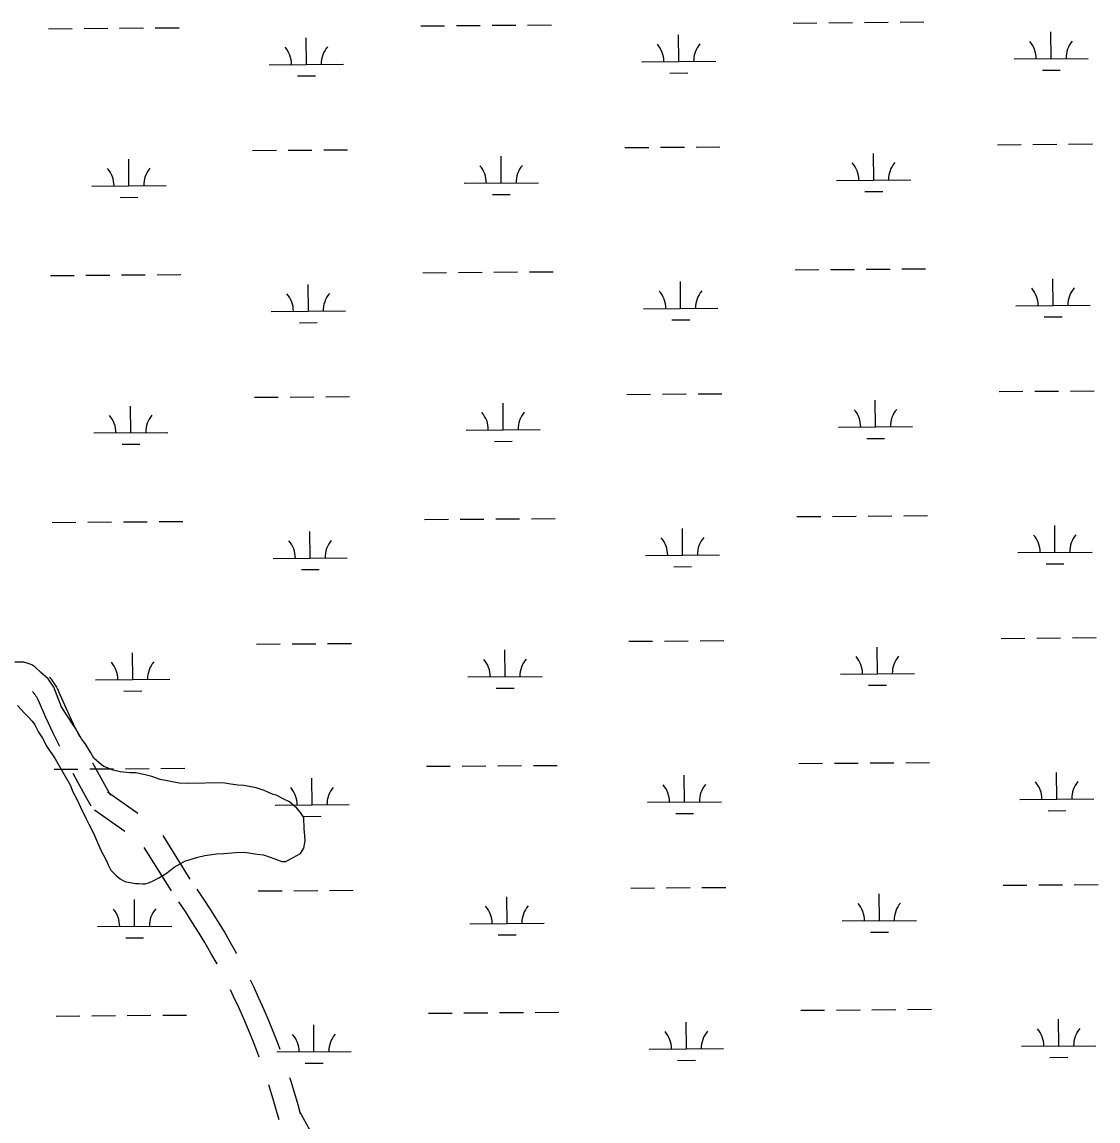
# Model space of a CAD drawing. Extents: x 3540316 to 3578335, y 553172 to 578787.
# Drawn here: x 3561322 to 3562772, y 572962 to 574443 of the extents above; entities that cross this region are included whole.
import ezdxf

# ---------------------------------------------------------------- set-up
doc = ezdxf.new("R2010")
doc.units = 0
for name, color, linetype in [('V-ROAD-CNTR', 7, 'Continuous'), ('V-SITE-VEGE', 7, 'Continuous'), ('V-WETL-SWMP', 7, 'Continuous')]:
    doc.layers.add(name, color=color, linetype=linetype)

msp = doc.modelspace()

# ---------------------------------------------------------------- linework, layer by layer
at = {"layer": 'V-ROAD-CNTR'}
for points in [[(3561358.5, 573559.9), (3561359.1, 573559.3), (3561360, 573558.1), (3561361, 573556.9), (3561361.9, 573555.6), (3561362.9, 573554.4), (3561363.8, 573553.1), (3561364.6, 573551.8), (3561365.5, 573550.5), (3561366.4, 573549.2), (3561367.2, 573547.8), (3561367.9, 573546.5), (3561368.7, 573545.2), (3561369.4, 573543.8), (3561370.2, 573542.4), (3561370.8, 573541.1), (3561371, 573540.7)], [(3561335.7, 573540.5), (3561336, 573540), (3561336.7, 573539.2), (3561337.3, 573538.4), (3561338, 573537.6), (3561338.6, 573536.8), (3561339.2, 573535.9), (3561339.8, 573535), (3561340.3, 573534.2), (3561340.9, 573533.4), (3561341.4, 573532.5), (3561342, 573531.5), (3561342.5, 573530.6), (3561343, 573529.7), (3561343.4, 573528.9), (3561343.9, 573527.9), (3561344.1, 573527.5)], [(3561399.4, 573479.2), (3561391.1, 573496.2), (3561381, 573517.9), (3561371.3, 573540.1)], [(3561372.4, 573466.1), (3561364, 573483.3), (3561353.7, 573505.6), (3561343.8, 573528.1)], [(3561441.1, 573400.5), (3561435.3, 573410.8), (3561423.7, 573431.8), (3561417.2, 573444)], [(3561414.9, 573385.8), (3561409.1, 573396.1), (3561397.3, 573417.5), (3561390.7, 573429.9)], [(3561436.6, 573405.4), (3561477.5, 573376.6)], [(3561419.4, 573380.9), (3561460.3, 573352.1)], [(3561511.2, 573346.4), (3561548, 573287.7)], [(3561485.8, 573330.4), (3561522.6, 573271.8)], [(3561610.9, 573187.4), (3561610.7, 573187.8), (3561602.3, 573202.6), (3561593.9, 573217.3), (3561585.1, 573231.9), (3561576, 573246.3), (3561566.8, 573260.5), (3561557.8, 573273.9)], [(3561584.4, 573173.3), (3561584.4, 573173.4), (3561576.3, 573187.8), (3561568.1, 573202), (3561559.6, 573216.1), (3561550.7, 573230.1), (3561541.8, 573243.9), (3561532.9, 573257.1)], [(3561669.4, 573058.1), (3561667.1, 573064.2), (3561661.1, 573080.1), (3561654.7, 573095.8), (3561648, 573111.5), (3561641, 573127), (3561633.9, 573142.3), (3561629.5, 573151.4)], [(3561641.3, 573047.7), (3561639.1, 573053.7), (3561633.1, 573069.1), (3561627, 573084.3), (3561620.6, 573099.5), (3561613.8, 573114.5), (3561606.8, 573129.4), (3561602.5, 573138.2)], [(3561668, 572963.2), (3561664.7, 572975.4), (3561660.1, 572991.2), (3561655.3, 573007), (3561654.2, 573010.4)], [(3561696.9, 572971.1), (3561693.6, 572983.5), (3561688.9, 572999.8), (3561683.9, 573016.1), (3561682.7, 573019.8)], [(3561695.6, 572974.4), (3561709.5, 572949.1), (3561719.4, 572930)]]:
    msp.add_lwpolyline(points, dxfattribs=at)
at = {"layer": 'V-SITE-VEGE'}
for p, q in [((3561324, 573579.9), (3561311.9, 573579.8)), ((3561331.1, 573577.8), (3561324, 573579.9)), ((3561334.9, 573576.3), (3561331.1, 573577.8)), ((3561338.8, 573573.6), (3561334.9, 573576.3)), ((3561346.5, 573566.6), (3561338.8, 573573.6)), ((3561357, 573557.5), (3561346.5, 573566.6)), ((3561364.3, 573546.1), (3561357, 573557.5)), ((3561368.8, 573534.7), (3561364.3, 573546.1)), ((3561375, 573520), (3561368.8, 573534.7)), ((3561315.5, 573521.4), (3561324.4, 573511.7)), ((3561380.1, 573511.4), (3561375, 573520)), ((3561324.4, 573511.7), (3561329.9, 573506.3)), ((3561329.9, 573506.3), (3561335.5, 573500.4)), ((3561335.5, 573500.4), (3561338.8, 573495.5)), ((3561394, 573490.3), (3561380.1, 573511.4)), ((3561338.8, 573495.5), (3561343.9, 573485.7)), ((3561343.9, 573485.7), (3561349.4, 573477.6)), ((3561401.9, 573476.7), (3561394, 573490.3)), ((3561349.4, 573477.6), (3561355.1, 573466.2)), ((3561406.9, 573470.3), (3561401.9, 573476.7)), ((3561414.2, 573457.8), (3561406.9, 573470.3)), ((3561355.1, 573466.2), (3561366.2, 573449.5)), ((3561418.6, 573450.8), (3561414.2, 573457.8)), ((3561366.2, 573449.5), (3561380.2, 573425.6)), ((3561428.6, 573441.6), (3561418.6, 573450.8)), ((3561431.9, 573439.5), (3561428.6, 573441.6)), ((3561380.2, 573425.6), (3561386.9, 573413.7)), ((3561444.5, 573434.2), (3561431.9, 573439.5)), ((3561453.8, 573432.2), (3561444.5, 573434.2)), ((3561467.5, 573430.7), (3561453.8, 573432.2)), ((3561474.6, 573430.8), (3561467.5, 573430.7)), ((3561487.8, 573428.3), (3561474.6, 573430.8)), ((3561496.5, 573425.7), (3561487.8, 573428.3)), ((3561508, 573422), (3561496.5, 573425.7)), ((3561386.9, 573413.7), (3561389.8, 573406.1)), ((3561517.4, 573419.9), (3561508, 573422)), ((3561533.2, 573416.9), (3561517.4, 573419.9)), ((3561544.2, 573416.5), (3561533.2, 573416.9)), ((3561592.2, 573417.2), (3561544.2, 573416.5)), ((3561603.2, 573415.7), (3561592.2, 573417.2)), ((3561612.5, 573414.2), (3561603.2, 573415.7)), ((3561620.7, 573413.8), (3561612.5, 573414.2)), ((3561637.1, 573410.7), (3561620.7, 573413.8)), ((3561648.1, 573407.1), (3561637.1, 573410.7)), ((3561389.8, 573406.1), (3561396.5, 573393.7)), ((3561660.1, 573401.8), (3561648.1, 573407.1)), ((3561664, 573400.7), (3561660.1, 573401.8)), ((3561674.4, 573395.4), (3561664, 573400.7)), ((3561396.5, 573393.7), (3561400.5, 573384.4)), ((3561400.5, 573384.4), (3561407.8, 573369.8)), ((3561682.1, 573391.7), (3561674.4, 573395.4)), ((3561692.1, 573383.1), (3561682.1, 573391.7)), ((3561697.1, 573377.2), (3561692.1, 573383.1)), ((3561407.8, 573369.8), (3561411.7, 573361.7)), ((3561701.5, 573370.7), (3561697.1, 573377.2)), ((3561701.8, 573355.4), (3561701.5, 573370.7)), ((3561411.7, 573361.7), (3561417.9, 573349.7)), ((3561703, 573346.1), (3561701.8, 573355.4)), ((3561417.9, 573349.7), (3561421.8, 573340)), ((3561421.8, 573340), (3561427.5, 573327.5)), ((3561701.6, 573329.2), (3561703.1, 573339)), ((3561703.1, 573339), (3561703, 573346.1)), ((3561427.5, 573327.5), (3561435.3, 573312.3)), ((3561567.9, 573319.6), (3561583.7, 573321.5)), ((3561583.7, 573321.5), (3561593.6, 573322.2)), ((3561593.6, 573322.2), (3561609.9, 573323.5)), ((3561609.9, 573323.5), (3561621.4, 573323.7)), ((3561621.4, 573323.7), (3561638.4, 573321.2)), ((3561677.3, 573311.4), (3561696.8, 573322)), ((3561696.8, 573322), (3561701.6, 573329.2)), ((3561435.3, 573312.3), (3561437.6, 573306.9)), ((3561437.6, 573306.9), (3561441.5, 573299.8)), ((3561526.7, 573303.8), (3561541.8, 573312.2)), ((3561541.8, 573312.2), (3561548.4, 573313.9)), ((3561548.4, 573313.9), (3561558.7, 573317.3)), ((3561558.7, 573317.3), (3561567.9, 573319.6)), ((3561638.4, 573321.2), (3561647.1, 573320.2)), ((3561647.1, 573320.2), (3561662.5, 573315)), ((3561662.5, 573315), (3561671.8, 573311.3)), ((3561671.8, 573311.3), (3561677.3, 573311.4)), ((3561441.5, 573299.8), (3561444.9, 573296)), ((3561444.9, 573296), (3561448.7, 573292.3)), ((3561448.7, 573292.3), (3561453.7, 573288)), ((3561506.1, 573289.3), (3561511.5, 573292.6)), ((3561511.5, 573292.6), (3561517.5, 573296.5)), ((3561517.5, 573296.5), (3561526.7, 573303.8)), ((3561453.7, 573288), (3561460.3, 573284.3)), ((3561460.3, 573284.3), (3561474.5, 573281.7)), ((3561474.5, 573281.7), (3561478.9, 573281.8)), ((3561478.9, 573281.8), (3561484.4, 573281.3)), ((3561484.4, 573281.3), (3561487.7, 573281.4)), ((3561487.7, 573281.4), (3561493.6, 573283.1)), ((3561493.6, 573283.1), (3561498.5, 573285.3)), ((3561498.5, 573285.3), (3561506.1, 573289.3))]:
    msp.add_line(p, q, dxfattribs=at)
at = {"layer": 'V-WETL-SWMP'}
for p, q in [((3561357.2, 574433.7), (3561389.2, 574433.9)), ((3561405.2, 574434.1), (3561437.2, 574434.3)), ((3561453.2, 574434.4), (3561485.2, 574434.7)), ((3561501.2, 574434.8), (3561533.2, 574435)), ((3561859.1, 574437.6), (3561891.1, 574437.8)), ((3561907.1, 574437.9), (3561939.1, 574438.2)), ((3561955.1, 574438.3), (3561987.1, 574438.5)), ((3562003.1, 574438.7), (3562035.1, 574438.9)), ((3562361, 574441.4), (3562393, 574441.7)), ((3562409, 574441.8), (3562441, 574442)), ((3562457, 574442.2), (3562489, 574442.4)), ((3562505, 574442.5), (3562537, 574442.8)), ((3561704.9, 574385.6), (3561704.6, 574421.6)), ((3562206.8, 574389.5), (3562206.5, 574425.5)), ((3562708.7, 574393.4), (3562708.4, 574429.4)), ((3562156.8, 574389.1), (3562256.8, 574389.9)), ((3562658.7, 574393), (3562758.7, 574393.7)), ((3561654.9, 574385.2), (3561754.9, 574386)), ((3562194.9, 574374), (3562218.9, 574374.2)), ((3562696.8, 574377.8), (3562720.8, 574378)), ((3561693, 574370.1), (3561717, 574370.3)), ((3561632.4, 574269.6), (3561664.4, 574269.9)), ((3561680.4, 574270), (3561712.4, 574270.2)), ((3561728.4, 574270.4), (3561760.4, 574270.6)), ((3562134.3, 574273.5), (3562166.3, 574273.7)), ((3562182.3, 574273.9), (3562214.3, 574274.1)), ((3562230.3, 574274.2), (3562262.3, 574274.5)), ((3562636.2, 574277.4), (3562668.2, 574277.6)), ((3562684.2, 574277.7), (3562716.2, 574278)), ((3562732.2, 574278.1), (3562764.2, 574278.4)), ((3561465.7, 574221.9), (3561465.4, 574257.9)), ((3561967.6, 574225.8), (3561967.3, 574261.8)), ((3562469.5, 574229.7), (3562469.2, 574265.7)), ((3561917.6, 574225.4), (3562017.6, 574226.2)), ((3562419.5, 574229.3), (3562519.5, 574230)), ((3561415.7, 574221.5), (3561515.7, 574222.3)), ((3561955.7, 574210.3), (3561979.7, 574210.4)), ((3562457.6, 574214.1), (3562481.6, 574214.3)), ((3561453.8, 574206.4), (3561477.8, 574206.6)), ((3562363.5, 574108.8), (3562395.5, 574109)), ((3562411.5, 574109.1), (3562443.5, 574109.4)), ((3562459.5, 574109.5), (3562491.5, 574109.7)), ((3562507.5, 574109.9), (3562539.5, 574110.1)), ((3561359.8, 574101), (3561391.8, 574101.3)), ((3561407.8, 574101.4), (3561439.8, 574101.6)), ((3561455.8, 574101.8), (3561487.8, 574102)), ((3561503.8, 574102.1), (3561535.8, 574102.4)), ((3561861.7, 574104.9), (3561893.7, 574105.1)), ((3561909.7, 574105.3), (3561941.6, 574105.5)), ((3561957.6, 574105.6), (3561989.6, 574105.9)), ((3562005.6, 574106), (3562037.6, 574106.2)), ((3562209.3, 574056.8), (3562209.1, 574092.8)), ((3562711.2, 574060.7), (3562711, 574096.7)), ((3561707.5, 574053), (3561707.2, 574089)), ((3561657.5, 574052.6), (3561757.5, 574053.3)), ((3562159.3, 574056.4), (3562259.3, 574057.2)), ((3562661.2, 574060.3), (3562761.2, 574061.1)), ((3561695.6, 574037.4), (3561719.6, 574037.6)), ((3562197.5, 574041.3), (3562221.5, 574041.5)), ((3562699.4, 574045.2), (3562723.4, 574045.4)), ((3562638.7, 573944.7), (3562670.7, 573945)), ((3562686.7, 573945.1), (3562718.7, 573945.3)), ((3562734.7, 573945.4), (3562766.7, 573945.7)), ((3561634.9, 573937), (3561666.9, 573937.2)), ((3561682.9, 573937.3), (3561714.9, 573937.6)), ((3561730.9, 573937.7), (3561762.9, 573938)), ((3561970.1, 573893.1), (3561969.9, 573929.1)), ((3562136.8, 573940.8), (3562168.8, 573941.1)), ((3562184.8, 573941.2), (3562216.8, 573941.5)), ((3562232.8, 573941.6), (3562264.8, 573941.8)), ((3562472, 573897), (3562471.7, 573933)), ((3561468.2, 573889.2), (3561468, 573925.2)), ((3561418.2, 573888.9), (3561518.2, 573889.6)), ((3561920.1, 573892.7), (3562020.1, 573893.5)), ((3562422, 573896.6), (3562522, 573897.4)), ((3561456.4, 573873.7), (3561480.4, 573873.9)), ((3561958.3, 573877.6), (3561982.2, 573877.8)), ((3562460.1, 573881.5), (3562484.1, 573881.6)), ((3561362.3, 573768.4), (3561394.3, 573768.6)), ((3561410.3, 573768.7), (3561442.3, 573769)), ((3561458.3, 573769.1), (3561490.3, 573769.3)), ((3561506.3, 573769.5), (3561538.3, 573769.7)), ((3561864.2, 573772.2), (3561896.2, 573772.5)), ((3561912.2, 573772.6), (3561944.2, 573772.8)), ((3561960.2, 573773), (3561992.2, 573773.2)), ((3562008.2, 573773.3), (3562040.2, 573773.6)), ((3562366.1, 573776.1), (3562398.1, 573776.3)), ((3562414.1, 573776.5), (3562446.1, 573776.7)), ((3562462.1, 573776.8), (3562494.1, 573777.1)), ((3562510.1, 573777.2), (3562542.1, 573777.5)), ((3561710, 573720.3), (3561709.7, 573756.3)), ((3562211.9, 573724.2), (3562211.6, 573760.2)), ((3562713.8, 573728), (3562713.5, 573764)), ((3562161.9, 573723.8), (3562261.9, 573724.5)), ((3562663.8, 573727.6), (3562763.8, 573728.4)), ((3561660, 573719.9), (3561760, 573720.7)), ((3562200, 573708.6), (3562224, 573708.8)), ((3562701.9, 573712.5), (3562725.9, 573712.7)), ((3561698.1, 573704.8), (3561722.1, 573705)), ((3561637.5, 573604.3), (3561669.5, 573604.5)), ((3561685.5, 573604.7), (3561717.5, 573604.9)), ((3561733.5, 573605), (3561765.5, 573605.3)), ((3562139.4, 573608.2), (3562171.4, 573608.4)), ((3562187.4, 573608.5), (3562219.4, 573608.8)), ((3562235.4, 573608.9), (3562267.4, 573609.2)), ((3562641.3, 573612), (3562673.3, 573612.3)), ((3562689.3, 573612.4), (3562721.3, 573612.7)), ((3562737.3, 573612.8), (3562769.3, 573613)), ((3561470.8, 573556.6), (3561470.5, 573592.6)), ((3561972.7, 573560.5), (3561972.4, 573596.5)), ((3562474.6, 573564.3), (3562474.3, 573600.3)), ((3561922.7, 573560.1), (3562022.7, 573560.8)), ((3562424.6, 573563.9), (3562524.6, 573564.7)), ((3561420.8, 573556.2), (3561520.8, 573557)), ((3561960.8, 573544.9), (3561984.8, 573545.1)), ((3562462.7, 573548.8), (3562486.7, 573549)), ((3561458.9, 573541.1), (3561482.9, 573541.2)), ((3561914.8, 573439.9), (3561946.8, 573440.2)), ((3561962.8, 573440.3), (3561994.8, 573440.5)), ((3562010.8, 573440.7), (3562042.8, 573440.9)), ((3562368.7, 573443.4), (3562400.7, 573443.7)), ((3562416.7, 573443.8), (3562448.7, 573444)), ((3562464.7, 573444.2), (3562496.7, 573444.4)), ((3562512.7, 573444.5), (3562544.7, 573444.8)), ((3561364.9, 573435.7), (3561396.9, 573435.9)), ((3561412.9, 573436.1), (3561444.9, 573436.3)), ((3561460.9, 573436.4), (3561492.9, 573436.7)), ((3561508.9, 573436.8), (3561540.9, 573437)), ((3561866.8, 573439.6), (3561898.8, 573439.8)), ((3562214.5, 573391.5), (3562214.2, 573427.5)), ((3562716.4, 573395.4), (3562716.1, 573431.4)), ((3561712.6, 573387.6), (3561712.3, 573423.6)), ((3562666.4, 573395), (3562766.4, 573395.8)), ((3561662.6, 573387.2), (3561762.6, 573388)), ((3562164.5, 573391.1), (3562264.5, 573391.9)), ((3561700.7, 573372.1), (3561724.7, 573372.3)), ((3562202.6, 573376), (3562226.6, 573376.2)), ((3562704.5, 573379.8), (3562728.5, 573380)), ((3562643.9, 573279.4), (3562675.9, 573279.6)), ((3562691.9, 573279.7), (3562723.9, 573280)), ((3562739.9, 573280.1), (3562771.9, 573280.4)), ((3561640.1, 573271.6), (3561672.1, 573271.9)), ((3561688.1, 573272), (3561720.1, 573272.3)), ((3561736.1, 573272.4), (3561768.1, 573272.6)), ((3561975.3, 573227.8), (3561975, 573263.8)), ((3562142, 573275.5), (3562174, 573275.8)), ((3562190, 573275.9), (3562222, 573276.1)), ((3562238, 573276.2), (3562270, 573276.5)), ((3562477.2, 573231.7), (3562476.9, 573267.7)), ((3561473.4, 573223.9), (3561473.1, 573259.9)), ((3561423.4, 573223.5), (3561523.4, 573224.3)), ((3561925.3, 573227.4), (3562025.3, 573228.2)), ((3562427.2, 573231.3), (3562527.2, 573232)), ((3561461.5, 573208.4), (3561485.5, 573208.6)), ((3561963.4, 573212.3), (3561987.4, 573212.4)), ((3562465.3, 573216.1), (3562489.3, 573216.3)), ((3561367.5, 573103), (3561399.5, 573103.3)), ((3561415.5, 573103.4), (3561447.4, 573103.6)), ((3561463.4, 573103.8), (3561495.4, 573104)), ((3561511.4, 573104.1), (3561543.4, 573104.4)), ((3561869.3, 573106.9), (3561901.3, 573107.1)), ((3561917.3, 573107.3), (3561949.3, 573107.5)), ((3561965.3, 573107.6), (3561997.3, 573107.9)), ((3562013.3, 573108), (3562045.3, 573108.3)), ((3562371.2, 573110.8), (3562403.2, 573111)), ((3562419.2, 573111.1), (3562451.2, 573111.4)), ((3562467.2, 573111.5), (3562499.2, 573111.8)), ((3562515.2, 573111.9), (3562547.2, 573112.1)), ((3561715.1, 573055), (3561714.9, 573091)), ((3562217, 573058.8), (3562216.8, 573094.8)), ((3562718.9, 573062.7), (3562718.7, 573098.7)), ((3561665.2, 573054.6), (3561765.1, 573055.4)), ((3562167, 573058.4), (3562267, 573059.2)), ((3562668.9, 573062.3), (3562768.9, 573063.1)), ((3562205.2, 573043.3), (3562229.2, 573043.5)), ((3562707.1, 573047.2), (3562731.1, 573047.4)), ((3561703.3, 573039.4), (3561727.3, 573039.6))]:
    msp.add_line(p, q, dxfattribs=at)
for centre, start, end in [((3561649.6, 574385.7), 359.6699, 41.2135), ((3561760.1, 574386.5), 139.6699, 181.2135), ((3562151.5, 574389.5), 359.6699, 41.2135), ((3562262, 574390.4), 139.6699, 181.2135), ((3562653.4, 574393.4), 359.6699, 41.2135), ((3562763.9, 574394.3), 139.6699, 181.2135), ((3561410.4, 574222), 359.6699, 41.2135), ((3561520.9, 574222.8), 139.6699, 181.2135), ((3561912.3, 574225.8), 359.6699, 41.2135), ((3562022.8, 574226.7), 139.6699, 181.2135), ((3562414.2, 574229.7), 359.6699, 41.2135), ((3562524.7, 574230.6), 139.6699, 181.2135), ((3562154.1, 574056.9), 359.6699, 41.2135), ((3562264.6, 574057.7), 139.6699, 181.2135), ((3562656, 574060.7), 359.6699, 41.2135), ((3562766.5, 574061.6), 139.6699, 181.2135), ((3561652.2, 574053), 359.6699, 41.2135), ((3561762.7, 574053.9), 139.6699, 181.2135), ((3561914.9, 573893.2), 359.6699, 41.2135), ((3562025.4, 573894), 139.6699, 181.2135), ((3562416.8, 573897), 359.6699, 41.2135), ((3562527.3, 573897.9), 139.6699, 181.2135), ((3561413, 573889.3), 359.6699, 41.2135), ((3561523.5, 573890.1), 139.6699, 181.2135), ((3562658.6, 573728.1), 359.6699, 41.2135), ((3562769, 573728.9), 139.6699, 181.2135), ((3561654.8, 573720.3), 359.6699, 41.2135), ((3561765.3, 573721.2), 139.6699, 181.2135), ((3562156.7, 573724.2), 359.6699, 41.2135), ((3562267.2, 573725.1), 139.6699, 181.2135), ((3562529.8, 573565.2), 139.6699, 181.2135), ((3561415.6, 573556.6), 359.6699, 41.2135), ((3561526, 573557.5), 139.6699, 181.2135), ((3561917.5, 573560.5), 359.6699, 41.2135), ((3562027.9, 573561.4), 139.6699, 181.2135), ((3562419.3, 573564.4), 359.6699, 41.2135), ((3561657.3, 573387.7), 359.6699, 41.2135), ((3561767.8, 573388.5), 139.6699, 181.2135), ((3562159.2, 573391.5), 359.6699, 41.2135), ((3562269.7, 573392.4), 139.6699, 181.2135), ((3562661.1, 573395.4), 359.6699, 41.2135), ((3562771.6, 573396.3), 139.6699, 181.2135), ((3561528.6, 573224.8), 139.6699, 181.2135), ((3561920, 573227.8), 359.6699, 41.2135), ((3562030.5, 573228.7), 139.6699, 181.2135), ((3562421.9, 573231.7), 359.6699, 41.2135), ((3562532.4, 573232.6), 139.6699, 181.2135), ((3561418.1, 573224), 359.6699, 41.2135), ((3562663.7, 573062.8), 359.6699, 41.2135), ((3562774.2, 573063.6), 139.6699, 181.2135), ((3561659.9, 573055), 359.6699, 41.2135), ((3561770.4, 573055.9), 139.6699, 181.2135), ((3562161.8, 573058.9), 359.6699, 41.2135), ((3562272.3, 573059.7), 139.6699, 181.2135)]:
    msp.add_arc(centre, 35.2, start, end, dxfattribs=at)

doc.saveas('drawing.dxf')
